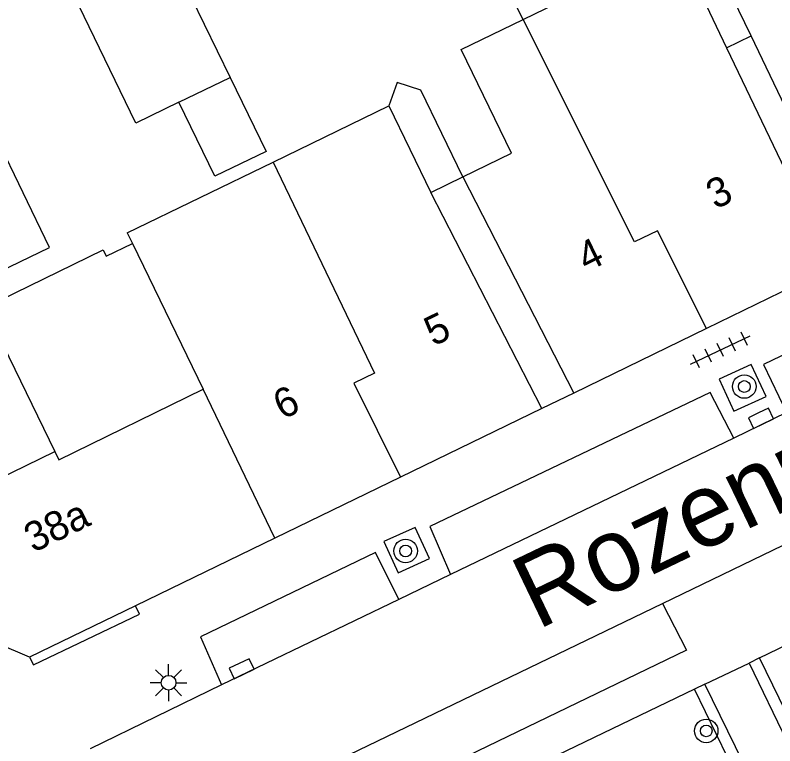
# Model space of a CAD drawing. Extents: x 132998 to 136004, y 396998 to 398512.
# Drawn here: x 134868.98 to 134894.83, y 397047.68 to 397072.53 of the extents above; entities that cross this region are included whole.
import ezdxf

# ---------------------------------------------------------------- set-up
doc = ezdxf.new("R2010")
doc.units = 0
for name, color, linetype in [('gg-afsc-erfafscheiding', 7, 'Continuous'), ('gg-anno-huisnummerreeks BGT', 7, 'Continuous'), ('gg-anno-openbare ruimte label', 7, 'Continuous'), ('gg-bbg-gedigitaliseerde bebouwing', 7, 'Continuous'), ('gg-bbg-gedigitaliseerde bebouwing onder overbouw', 7, 'Continuous'), ('gg-bbg-gedigitaliseerde bijgebouw', 7, 'Continuous'), ('gg-bbg-gedigitaliseerde overbouw', 7, 'Continuous'), ('gg-bbg-hoofdgebouw', 7, 'Continuous'), ('gg-bbg-luifel en loopbrug', 7, 'Continuous'), ('gg-bbg-pand overbouw', 7, 'Continuous'), ('gg-bbg-tussenscheiding', 7, 'Continuous'), ('gg-knt-verharding', 7, 'Continuous'), ('gg-knt-verharding nz', 7, 'Continuous'), ('gt-grn-groengrens', 7, 'Continuous'), ('gt-grn-weggrens', 7, 'Continuous'), ('gt-symb-boom', 7, 'Continuous'), ('gt-symb-kolk', 7, 'Continuous'), ('gt-symb-lichtmast', 7, 'Continuous'), ('gt-symb-tegel verharding', 7, 'Continuous')]:
    doc.layers.add(name, color=color, linetype=linetype)

# ---------------------------------------------------------------- blocks, each defined once
blk = doc.blocks.new('gt0-TEG1')
at = {"layer": 'gt-symb-tegel verharding'}
for p, q in [((-1.125, 0), (1.125, 0)), ((-0.9, -0.25), (-0.9, 0.25)), ((-0.45, -0.25), (-0.45, 0.25)), ((0, -0.25), (0, 0.25)), ((0.45, -0.25), (0.45, 0.25)), ((0.9, -0.25), (0.9, 0.25))]:
    blk.add_line(p, q, dxfattribs=at)
blk = doc.blocks.new('gt0-BOOM')
at = {"layer": 'gt-symb-boom'}
for radius in [0.4, 0.2]:
    blk.add_circle((0, 0), radius, dxfattribs=at)
blk = doc.blocks.new('gt0-KOLK')
at = {"layer": 'gt-symb-kolk'}
blk.add_lwpolyline([(0, 0), (0.375, 0), (0.375, 0.4), (-0.375, 0.4), (-0.375, 0), (0, 0)], dxfattribs=at)
blk = doc.blocks.new('gt0-LMAST')
at = {"layer": 'gt-symb-lichtmast'}
for p, q in [((-0.005, 0.246), (-0.005, 0.621)), ((-0.182, 0.173), (-0.447, 0.438)), ((0.172, 0.173), (0.437, 0.438)), ((-0.255, -0.004), (-0.63, -0.004)), ((-0.182, -0.181), (-0.447, -0.446)), ((-0.005, -0.254), (-0.005, -0.629)), ((0.437, -0.446), (0.172, -0.181)), ((0.245, -0.004), (0.62, -0.004))]:
    blk.add_line(p, q, dxfattribs=at)
blk.add_circle((-0.005, -0.004), 0.25, dxfattribs=at)

msp = doc.modelspace()

# ---------------------------------------------------------------- linework, layer by layer
at = {"layer": 'gg-afsc-erfafscheiding'}
for points in [[(134884.21, 397067.027), (134882.781, 397069.972), (134881.976, 397070.242), (134881.693, 397069.444)], [(134867.94, 397062.59), (134871.969, 397064.546), (134872.076, 397064.327), (134872.969, 397064.76)]]:
    msp.add_lwpolyline(points, dxfattribs=at)
at = {"layer": 'gg-bbg-gedigitaliseerde bebouwing'}
for p, q in [((134886.262, 397072.383), (134891.506, 397074.928)), ((134891.506, 397074.928), (134893.183, 397071.417)), ((134894.021, 397071.827), (134892.605, 397074.745)), ((134877.759, 397067.533), (134881.693, 397069.444)), ((134881.693, 397069.444), (134883.122, 397066.499)), ((134872.793, 397065.122), (134877.759, 397067.533)), ((134872.793, 397065.122), (134872.969, 397064.76)), ((134872.969, 397064.76), (134875.371, 397059.812)), ((134870.469, 397057.401), (134875.371, 397059.812)), ((134870.329, 397057.689), (134870.469, 397057.401))]:
    msp.add_line(p, q, dxfattribs=at)
for points in [[(134884.21, 397067.027), (134885.863, 397067.834), (134884.152, 397071.358), (134886.262, 397072.383)], [(134863.07, 397061.21), (134870.148, 397064.623), (134867.448, 397070.2), (134868.421, 397070.688), (134867.858, 397071.809), (134866.86, 397071.307), (134866.733, 397071.561)]]:
    msp.add_lwpolyline(points, dxfattribs=at)
at = {"layer": 'gg-bbg-gedigitaliseerde bebouwing onder overbouw'}
for p, q in [((134897.596, 397064.344), (134894.021, 397071.827)), ((134893.183, 397071.417), (134896.757, 397063.937)), ((134884.21, 397067.027), (134887.982, 397059.677)), ((134886.894, 397059.149), (134883.122, 397066.499))]:
    msp.add_line(p, q, dxfattribs=at)
at = {"layer": 'gg-bbg-gedigitaliseerde bijgebouw'}
for p, q in [((134874.35, 397074.413), (134876.293, 397070.411)), ((134875.775, 397067.047), (134874.552, 397069.566)), ((134867.94, 397062.59), (134870.329, 397057.689))]:
    msp.add_line(p, q, dxfattribs=at)
for points in [[(134874.552, 397069.566), (134873.083, 397068.853), (134871.141, 397072.855), (134872.439, 397073.485)], [(134876.293, 397070.411), (134877.516, 397067.892), (134875.775, 397067.047)]]:
    msp.add_lwpolyline(points, dxfattribs=at)
at = {"layer": 'gg-bbg-gedigitaliseerde overbouw'}
for p, q in [((134893.183, 397071.417), (134894.021, 397071.827)), ((134883.122, 397066.499), (134884.21, 397067.027))]:
    msp.add_line(p, q, dxfattribs=at)
at = {"layer": 'gg-bbg-hoofdgebouw'}
for p, q in [((134896.757, 397063.937), (134892.501, 397061.871)), ((134892.501, 397061.871), (134887.982, 397059.677)), ((134886.894, 397059.149), (134882.09, 397056.817)), ((134882.09, 397056.817), (134877.808, 397054.738)), ((134877.808, 397054.738), (134873.068, 397052.437)), ((134873.068, 397052.437), (134869.47, 397050.69)), ((134869.47, 397050.69), (134867.83, 397051.38))]:
    msp.add_line(p, q, dxfattribs=at)
at = {"layer": 'gg-bbg-luifel en loopbrug'}
msp.add_lwpolyline([(134886.262, 397072.383), (134884.667, 397075.56), (134887.852, 397077.106), (134888.844, 397075.129), (134890.927, 397076.139), (134891.506, 397074.928)], dxfattribs=at)
at = {"layer": 'gg-bbg-pand overbouw'}
msp.add_line((134887.982, 397059.677), (134886.894, 397059.149), dxfattribs=at)
at = {"layer": 'gg-bbg-tussenscheiding'}
for p, q in [((134874.552, 397069.566), (134876.293, 397070.411)), ((134877.808, 397054.738), (134875.371, 397059.812)), ((134865.826, 397055.506), (134870.329, 397057.689))]:
    msp.add_line(p, q, dxfattribs=at)
for points in [[(134892.501, 397061.871), (134890.835, 397065.198), (134890.056, 397064.822), (134886.262, 397072.383)], [(134877.759, 397067.533), (134881.203, 397060.353), (134880.501, 397060.01), (134882.09, 397056.817)]]:
    msp.add_lwpolyline(points, dxfattribs=at)
at = {"layer": 'gg-knt-verharding'}
for p, q in [((134895.229, 397059.012), (134893.427, 397058.144)), ((134891.006, 397052.523), (134898.623, 397056.197)), ((134883.792, 397053.502), (134882.031, 397052.654)), ((134894.309, 397050.667), (134893.949, 397050.493)), ((134893.949, 397050.493), (134895.233, 397047.831)), ((134876.001, 397049.748), (134871.526, 397047.571)), ((134892.45, 397049.779), (134892.09, 397049.606)), ((134893.75, 397047.112), (134892.45, 397049.779))]:
    msp.add_line(p, q, dxfattribs=at)
for points in [[(134904.82, 397063.632), (134904.105, 397065.288), (134894.444, 397060.642), (134895.229, 397059.012)], [(134892.929, 397060.145), (134893.432, 397059.062), (134894.528, 397059.563), (134894.025, 397060.646), (134892.929, 397060.145)], [(134893.427, 397058.144), (134892.629, 397059.693), (134883.09, 397055.137), (134883.792, 397053.502)], [(134894.309, 397050.667), (134913.106, 397059.74), (134917.601, 397059.199)], [(134881.521, 397054.622), (134882.01, 397053.562), (134883.075, 397054.047), (134882.586, 397055.107), (134881.521, 397054.622)], [(134882.031, 397052.654), (134881.235, 397054.248), (134875.289, 397051.379), (134876.001, 397049.748)], [(134869.47, 397050.69), (134869.597, 397050.429), (134873.208, 397052.149), (134873.068, 397052.437)], [(134891.006, 397052.523), (134891.82, 397050.925), (134875.905, 397043.249)], [(134892.09, 397049.606), (134879.94, 397043.752), (134877.307, 397039.504)]]:
    msp.add_lwpolyline(points, dxfattribs=at)
at = {"layer": 'gg-knt-verharding nz'}
for p, q in [((134893.427, 397058.144), (134883.792, 397053.502)), ((134875.119, 397044.86), (134891.006, 397052.523)), ((134882.031, 397052.654), (134876.001, 397049.748))]:
    msp.add_line(p, q, dxfattribs=at)
at = {"layer": 'gt-grn-groengrens'}
for points in [[(134917.601, 397059.199), (134895.428, 397048.371), (134894.309, 397050.667)], [(134877.307, 397039.504), (134893.216, 397047.296), (134892.09, 397049.606)]]:
    msp.add_lwpolyline(points, dxfattribs=at)
at = {"layer": 'gt-grn-weggrens'}
msp.add_line((134892.45, 397049.779), (134893.949, 397050.493), dxfattribs=at)

# ---------------------------------------------------------------- block references
at = {"layer": 'gt-symb-boom'}
for p in [(134893.788, 397059.897), (134882.263, 397054.304), (134892.492, 397048.184)]:
    msp.add_blockref('gt0-BOOM', p, dxfattribs=at)
at = {"layer": 'gt-symb-kolk'}
for p, rotation in [((134894.271, 397058.997), -154.408575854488), ((134876.596, 397050.478), -154.4085758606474)]:
    msp.add_blockref('gt0-KOLK', p, dxfattribs=dict(at, rotation=rotation))
at = {"layer": 'gt-symb-lichtmast'}
msp.add_blockref('gt0-LMAST', (134874.203, 397049.828), dxfattribs=at)
at = {"layer": 'gt-symb-tegel verharding', "rotation": 25.283480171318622}
msp.add_blockref('gt0-TEG1', (134892.972, 397061.139), dxfattribs=at)

# ---------------------------------------------------------------- texts
at = {"layer": 'gg-anno-huisnummerreeks BGT'}
for s, p in [('3', (134892.805, 397065.909)), ('4', (134888.417, 397063.778)), ('5', (134883.212, 397061.252)), ('6', (134878.073, 397058.757)), ('38a', (134869.596, 397054.231))]:
    msp.add_text(s, height=1, rotation=25.9, dxfattribs=at).set_placement(p)
at = {"layer": 'gg-anno-openbare ruimte label'}
msp.add_text('Rozenplein', height=2.5, rotation=25.6, dxfattribs=at).set_placement((134886.743, 397051.606))

doc.saveas('drawing.dxf')
